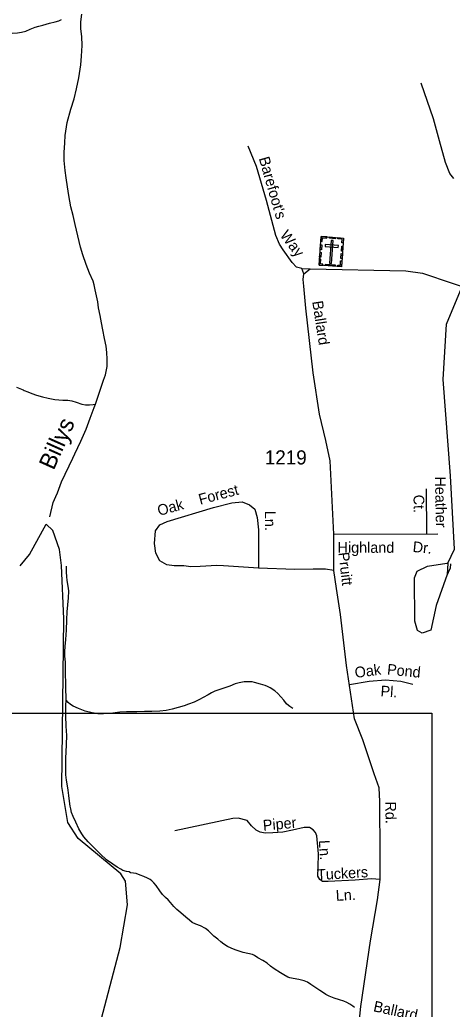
# Model space of a CAD drawing. Extents: x 2126262 to 2293712, y 749403 to 919119.
# Drawn here: x 2166677 to 2170507, y 861012 to 869768 of the extents above; entities that cross this region are included whole.
import ezdxf

# ---------------------------------------------------------------- set-up
doc = ezdxf.new("R2010")
doc.units = 0
for name, color, linetype in [('Exist Cultural Cemetery CELL', 7, 'Continuous'), ('Exist Hydrographic Creek Single Shore', 7, 'Continuous'), ('Exist Hydrographic Creek Single Shore Label', 7, 'Continuous'), ('Exist Hydrographic Misc Water Feature', 7, 'Continuous'), ('Exist Hydrographic Pond Under 1500 Sq Ft', 7, 'Continuous'), ('Exist Road Non-System Type 51', 7, 'Continuous'), ('Exist Road Non-System Type 51 Label', 7, 'Continuous'), ('Exist Road Secondary Type 51 Attributed', 7, 'Continuous'), ('Exist Road Secondary Type 51 Label', 7, 'Continuous'), ('Exist Road Secondary Type 51 Number Label', 7, 'Continuous'), ('Map Preparation Inset Cut Line', 7, 'Continuous')]:
    doc.layers.add(name, color=color, linetype=linetype)

msp = doc.modelspace()

# ---------------------------------------------------------------- linework, layer by layer
at = {"layer": 'Exist Cultural Cemetery CELL'}
for points in [[(2169346.3, 867851.3), (2169544.8, 867836.7), (2169526.1, 867582.8), (2169327.6, 867597.4)], [(2169343.1, 867808.1), (2169354.4, 867807.3), (2169356.8, 867839.4), (2169397.2, 867836.4), (2169398, 867847.5), (2169346.3, 867851.3)], [(2169420.1, 867845.9), (2169471.8, 867842.1), (2169471, 867830.7), (2169419.3, 867834.5)], [(2169337.6, 867734.2), (2169340.8, 867777.4), (2169352.2, 867776.5), (2169349, 867733.3)], [(2169382, 867780.5), (2169380.6, 867761.8), (2169498, 867753.2), (2169499.4, 867771.8)], [(2169452.8, 867814.1), (2169434.2, 867815.5), (2169419.4, 867613.2), (2169438, 867611.9)], [(2169541.7, 867793.5), (2169530.4, 867794.3), (2169532.7, 867826.4), (2169492.3, 867829.4), (2169493.1, 867840.5), (2169544.9, 867836.7)], [(2169525, 867721.4), (2169528.1, 867764.6), (2169539.5, 867763.8), (2169536.3, 867720.6)], [(2169332.7, 867667.1), (2169335.9, 867710.3), (2169347.2, 867709.5), (2169344, 867666.3)], [(2169520.1, 867655.7), (2169523.3, 867698.9), (2169534.6, 867698.1), (2169531.5, 867654.9)], [(2169360.6, 867595), (2169361.4, 867606.5), (2169339.5, 867608.1), (2169342.5, 867648.4), (2169331.3, 867649.2), (2169327.5, 867597.4)], [(2169385.7, 867604.6), (2169470.4, 867598.4), (2169469.5, 867587), (2169384.9, 867593.3)], [(2169493.1, 867585.2), (2169494, 867596.7), (2169515.9, 867595.1), (2169518.8, 867635.4), (2169530, 867634.6), (2169526.1, 867582.8)]]:
    msp.add_lwpolyline(points, close=True, dxfattribs=at)
at = {"layer": 'Exist Hydrographic Creek Single Shore'}
for points in [[(2170469.4, 864959.2), (2170527.4, 865082.6), (2170490.5, 865733), (2170427.4, 866583.9), (2170457.5, 867075.5), (2170655.4, 867550.4), (2170694.3, 867857.9), (2170684.5, 868232.2), (2170649.4, 868492.1), (2170712.4, 869183), (2170843.4, 869508.3), (2171356.4, 870153.8), (2171738.5, 870497), (2171803.5, 870699), (2171827.5, 870938.1), (2172098.3, 871565.6), (2172197.4, 871757.1), (2172402.4, 872350), (2172625.3, 872676.7), (2172658.3, 872767.8)], [(2167347.8, 866366.2), (2167365.3, 866420.3), (2167387, 866480.4), (2167418.6, 866578.5), (2167436.2, 866624.6), (2167449.7, 866698.7), (2167451.6, 866764.7), (2167449.1, 866822.6), (2167440.7, 866878.6), (2167426.4, 866948.5), (2167412, 867024.4), (2167401.5, 867086.3), (2167387.4, 867152.2), (2167374.9, 867218.1), (2167368.5, 867272.1), (2167344.1, 867377.9), (2167335.7, 867423.8), (2167325.5, 867453.8), (2167293.1, 867525.6), (2167264.8, 867601.4), (2167234.2, 867687.2), (2167213.7, 867757.1), (2167191.4, 867856.9), (2167166.8, 867956.8), (2167148.3, 868034.7), (2167127.8, 868112.5), (2167111.4, 868214.4), (2167100.7, 868290.3), (2167088.6, 868370.2), (2167080, 868434.1), (2167069.6, 868522.1), (2167069.4, 868594.1), (2167074.9, 868680.1), (2167080.2, 868744.1), (2167095.8, 868858.2), (2167129, 868978.3), (2167158.6, 869068.5), (2167180.1, 869156.5), (2167199.4, 869254.6), (2167218.8, 869370.7), (2167224.4, 869446.8), (2167227.9, 869540.7), (2167225.2, 869618.7), (2167219, 869688.6), (2167216.6, 869750.7), (2167226.2, 869816.7)], [(2166941.6, 865370.1), (2166972.8, 865496.2), (2166996.6, 865548.4), (2167010.3, 865582.5), (2167045.8, 865678.6), (2167146.5, 865889.1), (2167164.3, 865927.3), (2167217.6, 866039.5), (2167265, 866145.7), (2167300.5, 866242), (2167335.7, 866336.1), (2167347.8, 866366.2)], [(2166679.7, 864936.3), (2166761.4, 865036), (2166910.5, 865305.2)], [(2167045.4, 864938.4), (2167028.4, 865079.6), (2166969.4, 865248.2), (2166910.5, 865305.2)], [(2165138.5, 859220.1), (2166270.3, 859409.9), (2166444.4, 859511.3), (2166693.4, 859729.2), (2166967.5, 859907.2), (2167025.3, 859981.6), (2167370.5, 860817.5), (2167566.5, 861558.2), (2167630.5, 861934.1), (2167613.4, 862144.4), (2167570.4, 862210.9), (2167194.5, 862523.9), (2167101.4, 862663.5), (2167050.4, 862982.9), (2167066.4, 864465.3), (2167045.4, 864938.3)]]:
    msp.add_lwpolyline(points, dxfattribs=at)
at = {"layer": 'Exist Hydrographic Misc Water Feature'}
for points in [[(2166286.9, 869769.3), (2166342.9, 869747.7), (2166392.9, 869729.9), (2166437, 869710.3), (2166505.1, 869680.6), (2166553.2, 869658.9), (2166579.3, 869651), (2166609.2, 869649.2), (2166657.2, 869653.5), (2166691.2, 869659.7), (2166729.4, 869667.8), (2166769, 869686.1), (2166813, 869702.4), (2166844.8, 869710.5), (2166880.7, 869720.7), (2166938.7, 869739.1), (2166990.6, 869751.3), (2167022.6, 869759.5), (2167046.6, 869769.6)], [(2166647, 866518.1), (2166707, 866494.5), (2166715.2, 866488.6), (2166749.3, 866476.8), (2166783.3, 866461), (2166825.3, 866445.2), (2166877.6, 866431.5), (2166927.5, 866419.8), (2166987.5, 866408.1), (2167059.5, 866402.6), (2167101.6, 866402.8), (2167137.6, 866396.9), (2167177.6, 866383.2), (2167225.8, 866365.5), (2167259.9, 866361.7), (2167293.9, 866359.9), (2167325.9, 866362.1), (2167347.8, 866366.2)], [(2170493.1, 864952.3), (2170489.2, 864916.2), (2170471.4, 864876.1), (2170461.3, 864855.9)], [(2166679.4, 864936), (2166679.7, 864936.3)], [(2167045.4, 864938.3), (2167045.4, 864938.4)], [(2167086.4, 863747), (2167086.4, 863771), (2167085.8, 863845.1), (2167085.6, 863907), (2167083.1, 863971), (2167082.9, 864021), (2167080.6, 864082.9), (2167076.1, 864134.9), (2167076.1, 864176.9), (2167077.8, 864222.9), (2167083.3, 864282.9), (2167090.9, 864365), (2167094.4, 864456.9), (2167096, 864527), (2167103.6, 864590.9), (2167107.3, 864650.9), (2167111, 864711), (2167106.9, 864739), (2167102.6, 864768.9), (2167096.2, 864809), (2167094.4, 864837), (2167090.1, 864881.1), (2167089.9, 864933.1)], [(2169094.3, 863672.3), (2169086.3, 863678.2), (2169068, 863690.2), (2169056.1, 863698.1), (2169040.1, 863714), (2169015.7, 863745.9), (2168989.9, 863775.7), (2168963.6, 863805.6), (2168935.3, 863829.4), (2168895.4, 863855.2), (2168871.4, 863867), (2168849, 863876.9), (2168809, 863888.7), (2168757.1, 863904.4), (2168735, 863908.3), (2168711, 863910.2), (2168663, 863907.9), (2168621, 863899.6), (2168585.1, 863891.5), (2168537.3, 863871.1), (2168475.2, 863848.9), (2168405.5, 863826.5), (2168373.5, 863810.3), (2168345.8, 863794.1), (2168301.7, 863769.9), (2168268.1, 863751.7), (2168220.1, 863729.4), (2168172.3, 863711.2), (2168132.4, 863696.9), (2168026.5, 863668.4), (2167974.5, 863656.1), (2167916.6, 863649.7), (2167846.7, 863647.4), (2167780.9, 863647), (2167714.9, 863644.6), (2167664.8, 863642.4), (2167620.7, 863644.1), (2167562.7, 863639.8), (2167478.9, 863629.3), (2167419, 863624.9), (2167393.1, 863624.8), (2167369.1, 863624.7), (2167318.7, 863634.4), (2167254.7, 863650.1), (2167196.7, 863671.7), (2167148.5, 863693.4), (2167126.6, 863709.3), (2167104.6, 863727.2), (2167086.4, 863747)], [(2167658.9, 862218.7), (2167646.8, 862226.6), (2167622.8, 862230.5), (2167590.6, 862240.2), (2167572.6, 862250.2), (2167538.5, 862269.9), (2167500.4, 862295.8), (2167444, 862333.4), (2167391.7, 862383.1), (2167341.5, 862434.8), (2167281.4, 862492.5), (2167245.1, 862536.2), (2167226.8, 862564.2), (2167200.8, 862608), (2167172.3, 862665.8), (2167150.2, 862717.7), (2167135.8, 862753.7), (2167127.8, 862785.6), (2167123.5, 862809.5), (2167117.3, 862851.5), (2167111, 862903.5), (2167104.8, 862951.3), (2167096.6, 863005.3), (2167090.3, 863039.2), (2167086, 863085.2), (2167085.8, 863129.2), (2167085.6, 863171.2), (2167085.4, 863237.2), (2167086.8, 863285.2), (2167090.5, 863353.2), (2167092.1, 863435.2), (2167087.6, 863517.2), (2167085.2, 863607.1), (2167084.5, 863699.1), (2167086.4, 863747)], [(2169640.7, 861028.1), (2169626.8, 861038), (2169600.7, 861055.8), (2169572.6, 861071.7), (2169546.6, 861081.5), (2169508.5, 861093.4), (2169460.5, 861109), (2169418.2, 861126.8), (2169388.3, 861140.6), (2169366.4, 861156.5), (2169334, 861178.4), (2169300.1, 861202.1), (2169255.8, 861229.9), (2169223.8, 861249.7), (2169195.8, 861263.6), (2169149.6, 861273.3), (2169097.5, 861282.9), (2169067.6, 861290.8), (2169049.5, 861296.7), (2169015.5, 861314.5), (2168985.4, 861332.3), (2168931, 861370), (2168897, 861393.9), (2168866.8, 861417.7), (2168828.7, 861443.5), (2168786.5, 861467.2), (2168756.5, 861487), (2168738.5, 861496.9), (2168696.5, 861504.6), (2168656.5, 861512.5), (2168620.4, 861524.3), (2168584.3, 861538), (2168548.2, 861551.9), (2168516, 861565.6), (2168484, 861587.4), (2168458, 861609.3), (2168429.9, 861631.1), (2168395.8, 861656.9), (2168371.6, 861680.8), (2168347.2, 861706.7), (2168321.2, 861726.5), (2168277.3, 861748.3), (2168235.1, 861764), (2168203.1, 861779.8), (2168179.1, 861799.7), (2168148.8, 861827.5), (2168104.5, 861863.2), (2168068.6, 861895.1), (2168040.3, 861920.8), (2168012, 861954.7), (2167990, 861980.5), (2167967.9, 862000.4), (2167953.8, 862014.4), (2167939.8, 862028.3), (2167917.5, 862058.1), (2167885.3, 862105.9), (2167863.3, 862129.8), (2167845.1, 862147.7), (2167831.1, 862159.6), (2167807.1, 862171.5), (2167774.7, 862185.3), (2167742.8, 862199.1), (2167706.9, 862212.9), (2167682.9, 862216.8), (2167658.9, 862218.7)]]:
    msp.add_lwpolyline(points, dxfattribs=at)
at = {"layer": 'Exist Hydrographic Pond Under 1500 Sq Ft'}
for points in [[(2170469.3, 864957.8), (2170463.5, 864857.6), (2170365.4, 864584.1), (2170316.4, 864365.3), (2170241.4, 864340.6), (2170199.3, 864364.4), (2170174.3, 864447), (2170172.5, 864830.8), (2170197.5, 864889.4), (2170288.3, 864933.4), (2170459.1, 864957.7)], [(2170459.1, 864957.7), (2170459.1, 864957.7)], [(2170459.1, 864957.7), (2170459.2, 864957.7)], [(2170459.2, 864957.7), (2170469.4, 864959.2)], [(2170459.2, 864957.7), (2170459.2, 864957.7)], [(2170459.2, 864957.7), (2170459.2, 864957.7)], [(2170459.2, 864957.7), (2170459.2, 864957.7)], [(2170469.4, 864959.2), (2170469.3, 864957.8)]]:
    msp.add_lwpolyline(points, dxfattribs=at)
at = {"layer": 'Exist Road Non-System Type 51'}
for p, q in [((2169193.6, 867518.7), (2169176, 867566.3)), ((2169176, 867566.3), (2169247.9, 867562.5)), ((2169457.2, 865215.4), (2170378.7, 865218.1))]:
    msp.add_line(p, q, dxfattribs=at)
for points in [[(2170520.8, 868364.1), (2170485.7, 868408), (2170446.2, 868504.6), (2170393.5, 868695.6), (2170340.9, 868891), (2170230.5, 869207.2)], [(2169176, 867566.3), (2169128.6, 867577.5), (2169088.2, 867619.3), (2169010.2, 867732), (2168976.7, 867780.8), (2168946.1, 867857.6), (2168862.5, 868168.1), (2168773.3, 868470.2), (2168699.4, 868650.3)], [(2170275.6, 865618.1), (2170279.1, 865217.8)], [(2168791.1, 864914.9), (2168480.8, 864936.5), (2168422.2, 864937.9), (2168275.8, 864930.9), (2168190.7, 864928.1), (2168129.3, 864935.1), (2168042.8, 864935.1), (2167980.1, 864943.5), (2167918.7, 864979.8), (2167882.5, 865046.8), (2167871.3, 865133.3), (2167879.6, 865244.3), (2167917.3, 865298.7), (2167981.5, 865326.6), (2168394, 865450.6), (2168554.4, 865493.9), (2168645.1, 865500.9), (2168710.6, 865474.3), (2168759.5, 865438), (2168780.4, 865364.1), (2168790.1, 865253.8), (2168791.5, 864982), (2168791.1, 864914.9)], [(2169457.9, 864894.2), (2169385.3, 864907.5), (2169276.5, 864907.5), (2169113.3, 864901.9), (2168791.1, 864914.9)], [(2170156.6, 863885.4), (2170051.3, 863911.7), (2169917.4, 863922.7), (2169772.6, 863911.7), (2169596.7, 863881.9)], [(2168563.1, 862699.9), (2168051.3, 862590.7)], [(2169868.4, 862160.7), (2169791.9, 862164.8), (2169646.8, 862155), (2169408.3, 862142.4), (2169358.5, 862143.2), (2169334.7, 862160), (2169318, 862189.3), (2169320.8, 862268.8), (2169323.6, 862386.1), (2169306.9, 862545.2), (2169295.7, 862574.5), (2169276.2, 862598.3), (2169244.1, 862619.2), (2169196.7, 862619.2), (2169093.1, 862596.6), (2169008, 862578.5), (2168918.8, 862572.9), (2168849, 862570.1), (2168805.8, 862579.9), (2168769.5, 862595.2), (2168727.7, 862634.3), (2168691.4, 862680.4), (2168610.5, 862701.3), (2168563.1, 862699.9)]]:
    msp.add_lwpolyline(points, dxfattribs=at)
at = {"layer": 'Exist Road Secondary Type 51 Attributed'}
for points in [[(2169457.9, 864894.2), (2169457.2, 865215.4), (2169426.8, 865863.6), (2169387.4, 866045.8), (2169331.7, 866278.8), (2169274.5, 866643.2), (2169211.8, 867215.8), (2169192.2, 867411.2), (2169185.3, 867468.5), (2169193.6, 867518.7), (2169247.9, 867562.5), (2170096.4, 867547.1), (2170242.8, 867526.2), (2170769.1, 867348)], [(2169681.4, 859257.4), (2169621.8, 859724.1), (2169607.8, 859823), (2169613.4, 860132.9), (2169655.2, 860633.8), (2169697.1, 861035.9), (2169783.4, 861617.7), (2169844.7, 861980.6), (2169868.4, 862160.7), (2169868.4, 862378.5), (2169865.7, 862848.9), (2169860.1, 862971.7), (2169815.5, 863094.6), (2169715.3, 863395), (2169642.8, 863582.1), (2169570.4, 864052.8), (2169517.5, 864504.1), (2169481.3, 864735.8), (2169457.9, 864894.2)]]:
    msp.add_lwpolyline(points, dxfattribs=at)
at = {"layer": 'Map Preparation Inset Cut Line'}
msp.add_lwpolyline([(2170326.3, 852884.6), (2154080.9, 852884.6), (2154080.9, 863630.2), (2170326.3, 863630.2)], close=True, dxfattribs=at)

# ---------------------------------------------------------------- texts
at = {"layer": 'Exist Hydrographic Creek Single Shore Label'}
msp.add_text('Billys', height=150, rotation=65.89147, dxfattribs=at).set_placement((2166976.9, 865775.1))
at = {"layer": 'Exist Road Non-System Type 51 Label'}
for s, rotation, p in [("Barefoot's", 286.05214, (2168793.2, 868541.7)), ('Way', 307.32256, (2168975.9, 867860.6)), ('Heather', 271.12252, (2170353.7, 865725.7)), ('Forest', 14.87235, (2168274.5, 865475.4)), ('Oak', 15.53849, (2167910.7, 865376.5)), ('Ct.', 271.12252, (2170163.4, 865564.3)), ('Ln.', 270.60064, (2168847.1, 865421.6)), ('Highland', 359.95646, (2169491.8, 865051)), ('Dr.', 354.28399, (2170153.6, 865058.8)), ('Oak', 7.79266, (2169649.9, 863942.8)), ('Pond', 354.28378, (2169926.8, 863974.1)), ('Pl.', 355.91067, (2169869.5, 863781.5)), ('Piper', 5.19921, (2168834.3, 862591.2)), ('Ln.', 273.57288, (2169325, 862505.9)), ('Tuckers', 3.29409, (2169312.4, 862154.2)), ('Ln.', 3.29409, (2169478.4, 861970)), ('Ballard', 347.89632, (2169802.9, 860994.2))]:
    msp.add_text(s, height=95, rotation=rotation, dxfattribs=at).set_placement(p)
at = {"layer": 'Exist Road Secondary Type 51 Label'}
for s, rotation, p in [('Ballard', 278.76817, (2169266.6, 867274.1)), ('Pruitt', 276.80001, (2169498, 865051.3)), ('Rd.', 270.38493, (2169915, 862850))]:
    msp.add_text(s, height=95, rotation=rotation, dxfattribs=at).set_placement(p)
at = {"layer": 'Exist Road Secondary Type 51 Number Label'}
msp.add_text('1219', height=125, dxfattribs=at).set_placement((2168846.5, 865832.6))

doc.saveas('drawing.dxf')
